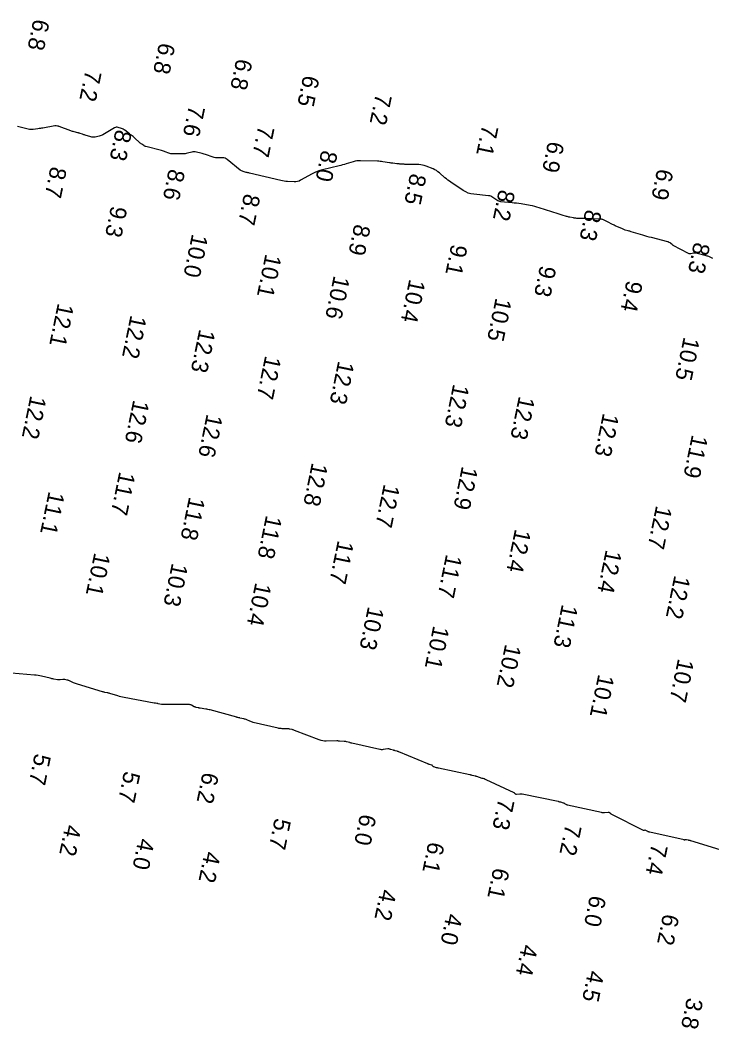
# Model space of a CAD drawing. Extents: x 1023796 to 1112670, y 656573 to 837340.
# Drawn here: x 1105149.3 to 1105253.7, y 697530.7 to 697682.8 of the extents above; entities that cross this region are included whole.
import ezdxf

# ---------------------------------------------------------------- set-up
doc = ezdxf.new("R2010")
doc.units = 0
doc.layers.add('V-CHAN-CONT-8FT', color=7, linetype='Continuous')
doc.layers.add('V-TOPO-SOUN', color=7, linetype='Continuous')

msp = doc.modelspace()

# ---------------------------------------------------------------- linework, layer by layer
at = {"layer": 'V-CHAN-CONT-8FT'}
for points in [[(1105253.88, 697646.88), (1105253.37, 697647.09), (1105253.24, 697647.14), (1105253.11, 697647.19), (1105252.98, 697647.23), (1105252.85, 697647.26), (1105251.29, 697647.65), (1105251.2, 697647.67), (1105251.11, 697647.68), (1105251.01, 697647.67), (1105250.92, 697647.66), (1105250.54, 697647.57), (1105250.45, 697647.56), (1105250.36, 697647.56), (1105250.27, 697647.58), (1105250.19, 697647.62), (1105247.89, 697648.84), (1105247.85, 697648.86), (1105247.81, 697648.89), (1105247.77, 697648.92), (1105247.73, 697648.95), (1105247.59, 697649.09), (1105247.56, 697649.12), (1105247.52, 697649.15), (1105247.48, 697649.18), (1105247.44, 697649.2), (1105247.25, 697649.29), (1105247.21, 697649.32), (1105247.16, 697649.33), (1105247.11, 697649.35), (1105247.06, 697649.37), (1105244.58, 697650), (1105244.25, 697650.09), (1105243.92, 697650.18), (1105243.6, 697650.27), (1105243.27, 697650.37), (1105241.55, 697650.9), (1105241.44, 697650.93), (1105241.33, 697650.97), (1105241.21, 697651), (1105241.1, 697651.03), (1105240.65, 697651.15), (1105240.53, 697651.18), (1105240.42, 697651.22), (1105240.31, 697651.26), (1105240.21, 697651.31), (1105239.1, 697651.8), (1105238.98, 697651.86), (1105238.85, 697651.92), (1105238.73, 697651.98), (1105238.61, 697652.05), (1105238.07, 697652.35), (1105237.98, 697652.4), (1105237.88, 697652.45), (1105237.78, 697652.5), (1105237.68, 697652.54), (1105237.27, 697652.72), (1105237.17, 697652.76), (1105237.07, 697652.78), (1105236.96, 697652.8), (1105236.85, 697652.81), (1105235.61, 697652.84), (1105235.36, 697652.84), (1105235.12, 697652.85), (1105234.88, 697652.86), (1105234.63, 697652.87), (1105233.34, 697652.91), (1105233.2, 697652.92), (1105233.07, 697652.93), (1105232.94, 697652.95), (1105232.81, 697652.97), (1105232.28, 697653.08), (1105232.15, 697653.11), (1105232.02, 697653.14), (1105231.89, 697653.17), (1105231.76, 697653.21), (1105231.13, 697653.39), (1105230.98, 697653.44), (1105230.83, 697653.48), (1105230.68, 697653.53), (1105230.54, 697653.58), (1105227.65, 697654.51), (1105227.32, 697654.62), (1105226.98, 697654.7), (1105226.64, 697654.78), (1105226.3, 697654.84), (1105224.91, 697655.08), (1105224.58, 697655.13), (1105224.24, 697655.18), (1105223.9, 697655.22), (1105223.56, 697655.25), (1105221.88, 697655.41), (1105221.71, 697655.44), (1105221.55, 697655.49), (1105221.39, 697655.56), (1105221.24, 697655.65), (1105220.67, 697656.07), (1105220.52, 697656.17), (1105220.37, 697656.24), (1105220.2, 697656.29), (1105220.03, 697656.32), (1105217.79, 697656.54), (1105217.36, 697656.61), (1105216.96, 697656.73), (1105216.57, 697656.9), (1105216.2, 697657.11), (1105214.34, 697658.36), (1105214.11, 697658.52), (1105213.88, 697658.68), (1105213.66, 697658.86), (1105213.44, 697659.04), (1105212.6, 697659.78), (1105212.38, 697659.95), (1105212.15, 697660.11), (1105211.9, 697660.24), (1105211.65, 697660.36), (1105210.59, 697660.79), (1105210.32, 697660.88), (1105210.05, 697660.95), (1105209.77, 697660.99), (1105209.49, 697661.01), (1105207.64, 697661.05), (1105207.52, 697661.06), (1105207.39, 697661.06), (1105207.27, 697661.07), (1105207.14, 697661.08), (1105206.65, 697661.11), (1105206.52, 697661.12), (1105206.4, 697661.13), (1105206.27, 697661.14), (1105206.15, 697661.16), (1105205.59, 697661.22), (1105205.45, 697661.23), (1105205.32, 697661.25), (1105205.19, 697661.27), (1105205.05, 697661.29), (1105204.07, 697661.45), (1105203.86, 697661.48), (1105203.65, 697661.5), (1105203.44, 697661.52), (1105203.23, 697661.53), (1105200.68, 697661.6), (1105200.4, 697661.6), (1105200.13, 697661.57), (1105199.86, 697661.53), (1105199.59, 697661.45), (1105198.52, 697661.12), (1105198.26, 697661.04), (1105197.99, 697660.97), (1105197.72, 697660.9), (1105197.45, 697660.83), (1105194.97, 697660.24), (1105194.57, 697660.12), (1105194.17, 697659.99), (1105193.79, 697659.82), (1105193.41, 697659.63), (1105191.65, 697658.65), (1105191.42, 697658.54), (1105191.18, 697658.47), (1105190.94, 697658.43), (1105190.69, 697658.42), (1105189.67, 697658.47), (1105189.42, 697658.49), (1105189.16, 697658.52), (1105188.91, 697658.56), (1105188.66, 697658.62), (1105183.95, 697659.73), (1105183.83, 697659.76), (1105183.71, 697659.79), (1105183.58, 697659.82), (1105183.46, 697659.85), (1105182.97, 697659.98), (1105182.86, 697660.01), (1105182.74, 697660.06), (1105182.64, 697660.13), (1105182.53, 697660.2), (1105180.56, 697661.81), (1105180.41, 697661.91), (1105180.25, 697661.98), (1105180.08, 697662.02), (1105179.9, 697662.03), (1105179.17, 697662.02), (1105178.99, 697662.02), (1105178.81, 697662.04), (1105178.63, 697662.08), (1105178.45, 697662.13), (1105177.28, 697662.55), (1105177.11, 697662.61), (1105176.94, 697662.66), (1105176.78, 697662.71), (1105176.6, 697662.75), (1105175.92, 697662.92), (1105175.75, 697662.95), (1105175.58, 697662.96), (1105175.41, 697662.94), (1105175.24, 697662.91), (1105174.56, 697662.73), (1105174.39, 697662.69), (1105174.22, 697662.66), (1105174.04, 697662.64), (1105173.87, 697662.64), (1105172.37, 697662.62), (1105172.22, 697662.63), (1105172.08, 697662.65), (1105171.93, 697662.68), (1105171.79, 697662.73), (1105171.23, 697662.95), (1105171.09, 697663.01), (1105170.94, 697663.06), (1105170.8, 697663.1), (1105170.65, 697663.14), (1105168.29, 697663.74), (1105168.21, 697663.77), (1105168.13, 697663.8), (1105168.05, 697663.84), (1105167.97, 697663.88), (1105167.67, 697664.08), (1105167.6, 697664.13), (1105167.53, 697664.18), (1105167.46, 697664.24), (1105167.39, 697664.3), (1105166.61, 697665.07), (1105166.55, 697665.12), (1105166.49, 697665.18), (1105166.42, 697665.23), (1105166.36, 697665.28), (1105166.08, 697665.48), (1105166.01, 697665.52), (1105165.94, 697665.57), (1105165.88, 697665.62), (1105165.81, 697665.68), (1105165.14, 697666.2), (1105165.02, 697666.28), (1105164.9, 697666.35), (1105164.78, 697666.41), (1105164.64, 697666.46), (1105164.1, 697666.62), (1105163.96, 697666.65), (1105163.83, 697666.65), (1105163.7, 697666.62), (1105163.58, 697666.56), (1105161.83, 697665.53), (1105161.69, 697665.45), (1105161.55, 697665.39), (1105161.4, 697665.34), (1105161.25, 697665.3), (1105160.63, 697665.17), (1105160.48, 697665.15), (1105160.33, 697665.14), (1105160.17, 697665.16), (1105160.02, 697665.2), (1105159.14, 697665.47), (1105159.04, 697665.5), (1105158.95, 697665.53), (1105158.86, 697665.56), (1105158.76, 697665.59), (1105158.39, 697665.72), (1105158.3, 697665.75), (1105158.21, 697665.78), (1105158.11, 697665.8), (1105158.02, 697665.83), (1105157.47, 697665.96), (1105157.34, 697665.99), (1105157.22, 697666.02), (1105157.1, 697666.06), (1105156.98, 697666.1), (1105155.21, 697666.76), (1105155.16, 697666.78), (1105155.1, 697666.8), (1105155.05, 697666.81), (1105154.99, 697666.82), (1105154.76, 697666.87), (1105154.71, 697666.88), (1105154.65, 697666.89), (1105154.59, 697666.89), (1105154.54, 697666.88), (1105152.75, 697666.54), (1105152.57, 697666.51), (1105152.38, 697666.48), (1105152.2, 697666.45), (1105152.01, 697666.42), (1105151.27, 697666.31), (1105151.09, 697666.29), (1105150.9, 697666.29), (1105150.72, 697666.31), (1105150.54, 697666.35), (1105148.91, 697666.76)], [(1105256.29, 697557.24), (1105250.52, 697559.01), (1105250.49, 697559.02), (1105250.46, 697559.03), (1105250.43, 697559.04), (1105250.4, 697559.04), (1105250.25, 697559.08), (1105250.17, 697559.1), (1105249.88, 697559.17), (1105249.85, 697559.17), (1105249.82, 697559.18), (1105249.79, 697559.17), (1105249.76, 697559.17), (1105249.64, 697559.14), (1105249.61, 697559.14), (1105249.58, 697559.13), (1105249.55, 697559.13), (1105249.53, 697559.14), (1105244.34, 697560.33), (1105244.26, 697560.34), (1105244.19, 697560.37), (1105244.12, 697560.39), (1105244.04, 697560.42), (1105243.66, 697560.6), (1105243.64, 697560.61), (1105243.62, 697560.61), (1105243.6, 697560.61), (1105243.58, 697560.6), (1105243.5, 697560.56), (1105243.48, 697560.56), (1105243.46, 697560.55), (1105243.43, 697560.56), (1105243.41, 697560.57), (1105238.62, 697563), (1105238.57, 697563.03), (1105238.52, 697563.06), (1105238.48, 697563.09), (1105238.43, 697563.12), (1105238.25, 697563.25), (1105238.21, 697563.28), (1105238.16, 697563.29), (1105238.11, 697563.3), (1105238.05, 697563.3), (1105237.5, 697563.24), (1105237.39, 697563.24), (1105237.28, 697563.24), (1105237.17, 697563.25), (1105237.06, 697563.27), (1105231.91, 697564.4), (1105231.86, 697564.42), (1105231.8, 697564.44), (1105231.76, 697564.46), (1105231.71, 697564.49), (1105231.53, 697564.62), (1105231.48, 697564.65), (1105231.43, 697564.68), (1105231.38, 697564.7), (1105231.33, 697564.72), (1105230.92, 697564.84), (1105230.89, 697564.85), (1105230.85, 697564.86), (1105230.82, 697564.86), (1105230.79, 697564.87), (1105230.67, 697564.91), (1105230.63, 697564.92), (1105230.6, 697564.92), (1105230.57, 697564.93), (1105230.54, 697564.94), (1105225.08, 697566.03), (1105224.99, 697566.04), (1105224.9, 697566.05), (1105224.81, 697566.05), (1105224.71, 697566.05), (1105224.23, 697566.01), (1105224.19, 697566.01), (1105224.16, 697566.01), (1105224.13, 697566.03), (1105224.1, 697566.05), (1105223.99, 697566.16), (1105223.96, 697566.19), (1105223.93, 697566.21), (1105223.9, 697566.23), (1105223.86, 697566.25), (1105219.64, 697568.23), (1105219.5, 697568.29), (1105219.36, 697568.35), (1105219.22, 697568.4), (1105219.07, 697568.44), (1105218.22, 697568.7), (1105218.19, 697568.71), (1105218.17, 697568.72), (1105218.12, 697568.74), (1105218.1, 697568.74), (1105218.09, 697568.74), (1105218.08, 697568.75), (1105218.06, 697568.75), (1105217.55, 697568.89), (1105217.45, 697568.91), (1105217.36, 697568.93), (1105217.27, 697568.95), (1105217.18, 697568.97), (1105212.47, 697569.97), (1105212.39, 697569.99), (1105212.31, 697570.01), (1105212.23, 697570.03), (1105212.16, 697570.05), (1105211.76, 697570.17), (1105211.73, 697570.18), (1105211.7, 697570.19), (1105211.67, 697570.22), (1105211.65, 697570.24), (1105211.57, 697570.35), (1105211.55, 697570.38), (1105211.52, 697570.4), (1105211.5, 697570.42), (1105211.46, 697570.43), (1105211.12, 697570.53), (1105211.06, 697570.55), (1105210.99, 697570.58), (1105210.92, 697570.6), (1105210.86, 697570.63), (1105206.48, 697572.43), (1105206.41, 697572.45), (1105206.35, 697572.48), (1105206.28, 697572.5), (1105206.21, 697572.52), (1105205.94, 697572.6), (1105205.88, 697572.62), (1105205.81, 697572.64), (1105205.74, 697572.66), (1105205.67, 697572.68), (1105205.22, 697572.81), (1105205.19, 697572.81), (1105205.16, 697572.82), (1105205.13, 697572.83), (1105205.09, 697572.84), (1105204.96, 697572.88), (1105204.93, 697572.89), (1105204.89, 697572.89), (1105204.86, 697572.89), (1105204.83, 697572.89), (1105204.11, 697572.78), (1105203.98, 697572.76), (1105203.85, 697572.76), (1105203.71, 697572.77), (1105203.59, 697572.79), (1105199.4, 697573.73), (1105199.37, 697573.74), (1105199.35, 697573.75), (1105199.32, 697573.76), (1105199.29, 697573.77), (1105199.18, 697573.8), (1105199.15, 697573.81), (1105199.12, 697573.82), (1105199.09, 697573.83), (1105199.07, 697573.84), (1105198.58, 697573.97), (1105198.49, 697573.99), (1105198.39, 697574), (1105198.3, 697574.01), (1105198.21, 697574.02), (1105197.5, 697574.03), (1105197.47, 697574.04), (1105197.44, 697574.04), (1105197.41, 697574.04), (1105197.37, 697574.05), (1105197.25, 697574.08), (1105197.22, 697574.08), (1105197.19, 697574.09), (1105197.15, 697574.09), (1105197.12, 697574.09), (1105195.53, 697574.05), (1105195.26, 697574.06), (1105194.99, 697574.1), (1105194.73, 697574.16), (1105194.47, 697574.24), (1105190.73, 697575.68), (1105190.64, 697575.71), (1105190.55, 697575.74), (1105190.46, 697575.77), (1105190.36, 697575.79), (1105189.99, 697575.87), (1105189.9, 697575.89), (1105189.81, 697575.9), (1105189.71, 697575.91), (1105189.62, 697575.92), (1105188.86, 697575.93), (1105188.7, 697575.94), (1105188.55, 697575.95), (1105188.39, 697575.97), (1105188.24, 697576), (1105184.5, 697576.87), (1105184.38, 697576.9), (1105184.25, 697576.94), (1105184.13, 697576.99), (1105184.01, 697577.04), (1105183.52, 697577.27), (1105183.42, 697577.32), (1105183.31, 697577.36), (1105183.2, 697577.39), (1105183.09, 697577.42), (1105182.5, 697577.54), (1105182.46, 697577.55), (1105182.42, 697577.56), (1105182.38, 697577.57), (1105182.33, 697577.58), (1105182.17, 697577.61), (1105182.13, 697577.62), (1105182.09, 697577.63), (1105182.05, 697577.64), (1105182.01, 697577.65), (1105177.99, 697578.75), (1105177.83, 697578.79), (1105177.66, 697578.82), (1105177.5, 697578.86), (1105177.34, 697578.89), (1105176.49, 697579.03), (1105176.42, 697579.04), (1105176.34, 697579.05), (1105176.27, 697579.07), (1105176.19, 697579.08), (1105175.89, 697579.14), (1105175.82, 697579.16), (1105175.75, 697579.18), (1105175.68, 697579.21), (1105175.61, 697579.24), (1105175.19, 697579.47), (1105175.09, 697579.51), (1105174.99, 697579.54), (1105174.89, 697579.56), (1105174.79, 697579.57), (1105171.1, 697579.56), (1105171, 697579.56), (1105170.89, 697579.57), (1105170.79, 697579.58), (1105170.68, 697579.6), (1105170.15, 697579.7), (1105170.1, 697579.71), (1105170.05, 697579.72), (1105170, 697579.73), (1105169.95, 697579.74), (1105169.76, 697579.77), (1105169.71, 697579.77), (1105169.66, 697579.78), (1105169.61, 697579.79), (1105169.56, 697579.8), (1105165.01, 697580.65), (1105164.77, 697580.7), (1105164.54, 697580.75), (1105164.3, 697580.81), (1105164.07, 697580.88), (1105162.84, 697581.25), (1105162.75, 697581.28), (1105162.66, 697581.3), (1105162.57, 697581.32), (1105162.48, 697581.34), (1105162.12, 697581.41), (1105162.03, 697581.42), (1105161.94, 697581.44), (1105161.85, 697581.47), (1105161.77, 697581.49), (1105157.98, 697582.64), (1105157.84, 697582.68), (1105157.69, 697582.74), (1105157.55, 697582.79), (1105157.4, 697582.86), (1105156.7, 697583.18), (1105156.62, 697583.21), (1105156.55, 697583.23), (1105156.47, 697583.25), (1105156.4, 697583.27), (1105156.09, 697583.33), (1105156.01, 697583.34), (1105155.93, 697583.34), (1105155.85, 697583.34), (1105155.77, 697583.34), (1105155.36, 697583.29), (1105155.27, 697583.29), (1105155.17, 697583.29), (1105155.08, 697583.29), (1105154.99, 697583.31), (1105154.39, 697583.42), (1105154.26, 697583.45), (1105154.13, 697583.47), (1105154, 697583.5), (1105153.88, 697583.53), (1105152.56, 697583.84), (1105152.29, 697583.9), (1105152.03, 697583.95), (1105151.76, 697583.99), (1105151.49, 697584.01), (1105148.04, 697584.33)]]:
    msp.add_lwpolyline(points, dxfattribs=at)

# ---------------------------------------------------------------- texts
at = {"layer": 'V-TOPO-SOUN'}
for s, p in [('6.8', (1105151.36, 697683.09)), ('6.8', (1105170.32, 697679.51)), ('6.8', (1105181.97, 697677.11)), ('7.2', (1105159.2, 697675.38)), ('6.5', (1105192.08, 697674.6)), ('7.2', (1105203, 697671.83)), ('7.6', (1105174.81, 697670.06)), ('8.3', (1105163.76, 697666.42)), ('7.7', (1105185.29, 697667.01)), ('7.1', (1105219.08, 697667.14)), ('6.9', (1105229.02, 697664.65)), ('8.0', (1105194.82, 697663.3)), ('8.7', (1105153.95, 697660.84)), ('8.6', (1105171.79, 697660.48)), ('8.5', (1105208.22, 697659.8)), ('6.9', (1105245.49, 697660.51)), ('8.7', (1105183.15, 697656.74)), ('8.2', (1105221.6, 697657.36)), ('9.3', (1105163.07, 697654.9)), ('8.3', (1105234.66, 697654.35)), ('8.9', (1105199.79, 697652.15)), ('10.0 ', (1105175.28, 697650.66)), ('9.1', (1105214.42, 697649.12)), ('8.3', (1105251.03, 697649.42)), ('10.1 ', (1105186.36, 697647.63)), ('9.3', (1105227.81, 697645.91)), ('10.6 ', (1105196.67, 697644.36)), ('10.4 ', (1105208.07, 697643.84)), ('9.4', (1105240.86, 697643.65)), ('12.1 ', (1105155.03, 697640.21)), ('10.5 ', (1105221.1, 697641.01)), ('12.2 ', (1105166.01, 697638.42)), ('12.3 ', (1105176.38, 697636.29)), ('10.5 ', (1105249.48, 697635.11)), ('12.7 ', (1105186.32, 697632.29)), ('12.3 ', (1105197.34, 697631.5)), ('12.3 ', (1105214.7, 697628.02)), ('12.2 ', (1105150.89, 697626.28)), ('12.3 ', (1105224.61, 697626.19)), ('12.6 ', (1105166.42, 697625.62)), ('12.6 ', (1105177.5, 697623.49)), ('12.3 ', (1105237.3, 697623.63)), ('11.9 ', (1105250.72, 697620.38)), ('12.8 ', (1105193.37, 697616.15)), ('12.9 ', (1105216.01, 697615.62)), ('11.7 ', (1105164.31, 697614.8)), ('12.7 ', (1105204.23, 697612.93)), ('11.1 ', (1105153.65, 697611.83)), ('11.8 ', (1105174.84, 697611)), ('12.7 ', (1105245.31, 697609.68)), ('11.8 ', (1105186.45, 697608.21)), ('12.4 ', (1105224.02, 697606.14)), ('11.7 ', (1105197.28, 697604.43)), ('10.1 ', (1105160.54, 697602.58)), ('11.7 ', (1105213.62, 697602.33)), ('12.4 ', (1105237.73, 697603.02)), ('10.3 ', (1105172.25, 697601.02)), ('12.2 ', (1105248.07, 697599.15)), ('10.4 ', (1105184.84, 697598.07)), ('10.3 ', (1105201.84, 697594.46)), ('11.3 ', (1105231.1, 697594.79)), ('10.1 ', (1105211.69, 697591.56)), ('10.2 ', (1105222.54, 697588.78)), ('10.7 ', (1105248.62, 697586.59)), ('10.1 ', (1105236.59, 697584.24)), ('5.7', (1105151.56, 697572.29)), ('5.7', (1105165.04, 697569.63)), ('6.2', (1105176.89, 697569.47)), ('7.3', (1105221.51, 697565.5)), ('5.7', (1105187.78, 697562.55)), ('6.0', (1105200.66, 697563.17)), ('4.2', (1105156.15, 697561.56)), ('7.2', (1105231.64, 697561.63)), ('4.0', (1105167.2, 697559.5)), ('6.1', (1105210.95, 697558.97)), ('7.4', (1105244.64, 697558.68)), ('4.2', (1105177.18, 697557.53)), ('6.1', (1105220.76, 697555.06)), ('4.2', (1105203.72, 697551.82)), ('6.0', (1105235.34, 697550.9)), ('4.0', (1105213.68, 697548.15)), ('6.2', (1105246.37, 697548.11)), ('4.4', (1105225.05, 697543.49)), ('4.5', (1105235.06, 697539.56)), ('3.8', (1105249.98, 697535.45))]:
    msp.add_text(s, height=2.5, rotation=258.315, dxfattribs=at).set_placement(p)

doc.saveas('drawing.dxf')
